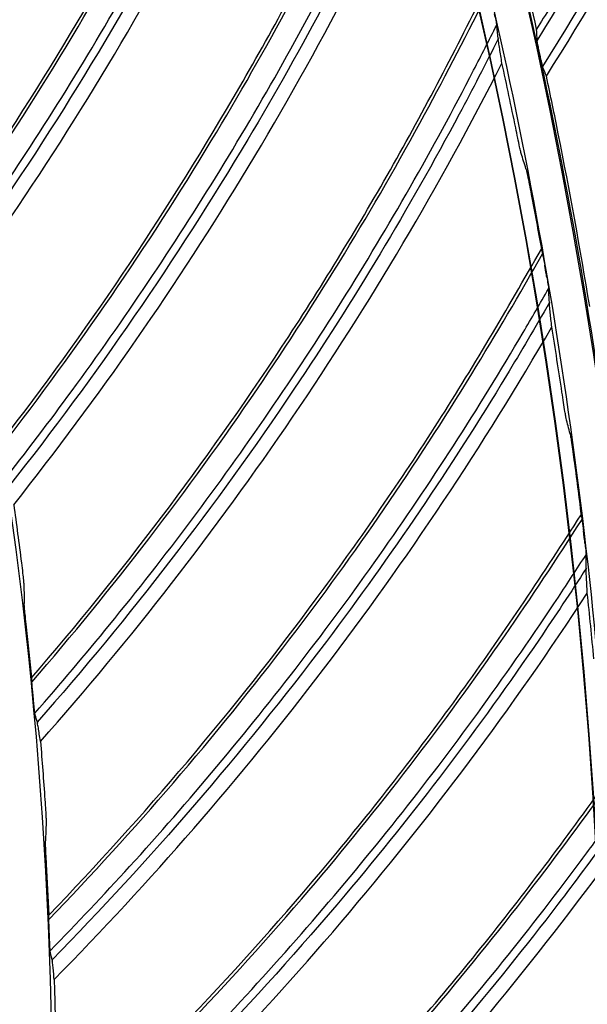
# Model space of a CAD drawing. Header units: centimetres. Extents: x 8435 to 34224, y 15581 to 23928.
# Tile 527 of 656: x 14737.04 to 14740.35, y 23628.64 to 23634.37. Entities that reach past the tile are written whole.
import ezdxf

# ---------------------------------------------------------------- set-up
doc = ezdxf.new("R2010")
doc.units = ezdxf.units.CM
doc.header["$LTSCALE"] = 0.2
doc.layers.add('1', color=7, linetype='Continuous', true_color=0xffffff)

# ---------------------------------------------------------------- blocks, each defined once
blk = doc.blocks.new('A$C992146fe')
at = {"layer": '1', "color": 0, "linetype": 'Continuous', "extrusion": (0, 0, -1)}
for radius in [59.146, 58.16, 57.606, 57.6]:
    blk.add_circle((-566.677, 326.301), radius, dxfattribs=at)
at = {"layer": '1', "color": 0, "linetype": 'Continuous'}
for radius, start, end in [(115.75, 328.29641, 331.01735), (116.06, 328.15072, 330.67338)]:
    blk.add_arc((525.029, 399.646), radius, start, end, dxfattribs=at)
at = {"layer": '1', "color": 0, "linetype": 'Continuous', "extrusion": (0, 0, -1)}
blk.add_arc((-525.029, 399.646), 115.962, 209.15385, 211.8124, dxfattribs=at)
at = {"layer": '1', "color": 0, "linetype": 'Continuous'}
for points, knots in [([(624.857, 326.301), (624.857, 328.223), (624.762, 330.138), (624.383, 333.958), (624.098, 335.86), (622.977, 341.462), (621.873, 345.087), (619.685, 350.361), (618.862, 352.1), (617.053, 355.475), (616.072, 357.106), (612.907, 361.834), (610.5, 364.768), (606.433, 368.83), (605.008, 370.119), (602.065, 372.53), (600.541, 373.658), (597.389, 375.762), (595.761, 376.737), (592.4, 378.533), (590.656, 379.357), (585.357, 381.547), (581.728, 382.644), (574.279, 384.124), (570.423, 384.503), (562.822, 384.498), (559.05, 384.127), (553.436, 383.011), (551.564, 382.542), (547.912, 381.432), (546.124, 380.791), (540.872, 378.614), (537.512, 376.823), (531.127, 372.556), (528.194, 370.144), (524.172, 366.123), (522.894, 364.715), (520.468, 361.762), (519.32, 360.213), (516.144, 355.459), (514.358, 352.117), (512.171, 346.846), (511.523, 345.038), (510.409, 341.37), (509.947, 339.523), (508.836, 333.94), (508.46, 330.166), (508.456, 324.423), (508.55, 322.501), (508.923, 318.712), (509.201, 316.836), (509.938, 313.119), (510.397, 311.278), (511.5, 307.633), (512.147, 305.818), (514.341, 300.515), (516.129, 297.171), (519.287, 292.434), (520.42, 290.902), (522.851, 287.935), (524.139, 286.513), (528.17, 282.478), (531.097, 280.071), (535.849, 276.887), (537.503, 275.893), (540.87, 274.09), (542.588, 273.277), (547.839, 271.097), (551.472, 269.985), (559.009, 268.478), (562.79, 268.106), (568.476, 268.098), (570.374, 268.188), (574.175, 268.557), (576.084, 268.838), (581.697, 269.948), (585.325, 271.045), (590.597, 273.218), (592.332, 274.034), (595.718, 275.839), (597.353, 276.817), (602.091, 279.975), (605.028, 282.374), (609.092, 286.424), (610.388, 287.85), (612.809, 290.791), (613.941, 292.314), (616.051, 295.461), (617.029, 297.086), (618.83, 300.439), (619.656, 302.175), (621.864, 307.483), (622.973, 311.125), (624.099, 316.741), (624.384, 318.646), (624.762, 322.463), (624.857, 324.379), (624.857, 326.301)], [0, 0, 0, 0, 0.015625, 0.015625, 0.03125, 0.03125, 0.0625, 0.0625, 0.078125, 0.078125, 0.09375, 0.09375, 0.125, 0.125, 0.140625, 0.140625, 0.15625, 0.15625, 0.171875, 0.171875, 0.1875, 0.1875, 0.21875, 0.21875, 0.25, 0.25, 0.28125, 0.28125, 0.296875, 0.296875, 0.3125, 0.3125, 0.34375, 0.34375, 0.375, 0.375, 0.390625, 0.390625, 0.40625, 0.40625, 0.4375, 0.4375, 0.453125, 0.453125, 0.46875, 0.46875, 0.5, 0.5, 0.515625, 0.515625, 0.53125, 0.53125, 0.546875, 0.546875, 0.5625, 0.5625, 0.59375, 0.59375, 0.609375, 0.609375, 0.625, 0.625, 0.65625, 0.65625, 0.671875, 0.671875, 0.6875, 0.6875, 0.71875, 0.71875, 0.75, 0.75, 0.765625, 0.765625, 0.78125, 0.78125, 0.8125, 0.8125, 0.828125, 0.828125, 0.84375, 0.84375, 0.875, 0.875, 0.890625, 0.890625, 0.90625, 0.90625, 0.921875, 0.921875, 0.9375, 0.9375, 0.96875, 0.96875, 0.984375, 0.984375, 1, 1, 1, 1]), ([(624.457, 326.301), (624.457, 324.392), (624.363, 322.49), (623.987, 318.698), (623.704, 316.807), (622.586, 311.229), (621.485, 307.612), (619.292, 302.341), (618.472, 300.616), (616.683, 297.287), (615.712, 295.673), (613.616, 292.547), (612.491, 291.035), (610.088, 288.114), (608.801, 286.698), (604.764, 282.676), (601.848, 280.293), (597.142, 277.157), (595.518, 276.185), (592.155, 274.394), (590.433, 273.583), (585.196, 271.424), (581.593, 270.335), (576.02, 269.233), (574.124, 268.954), (570.349, 268.587), (568.464, 268.498), (562.817, 268.506), (559.061, 268.875), (551.576, 270.373), (547.969, 271.476), (542.753, 273.642), (541.048, 274.449), (537.703, 276.24), (536.061, 277.227), (531.341, 280.388), (528.434, 282.779), (524.431, 286.787), (523.152, 288.199), (520.738, 291.145), (519.613, 292.667), (516.476, 297.371), (514.701, 300.693), (512.522, 305.959), (511.879, 307.761), (510.784, 311.382), (510.328, 313.21), (509.596, 316.901), (509.32, 318.764), (508.95, 322.527), (508.856, 324.436), (508.86, 330.139), (509.234, 333.888), (510.337, 339.432), (510.796, 341.267), (511.902, 344.909), (512.546, 346.705), (514.717, 351.939), (516.491, 355.258), (519.645, 359.98), (520.786, 361.518), (523.195, 364.451), (524.464, 365.849), (528.459, 369.842), (531.371, 372.238), (537.713, 376.476), (541.049, 378.255), (546.265, 380.417), (548.041, 381.053), (551.667, 382.155), (553.527, 382.621), (559.102, 383.73), (562.848, 384.098), (570.397, 384.103), (574.227, 383.727), (581.624, 382.256), (585.229, 381.167), (590.491, 378.992), (592.223, 378.174), (595.561, 376.39), (597.178, 375.422), (600.308, 373.333), (601.822, 372.212), (604.745, 369.818), (606.16, 368.538), (610.199, 364.503), (612.589, 361.59), (615.733, 356.894), (616.707, 355.275), (618.503, 351.923), (619.321, 350.195), (621.494, 344.958), (622.59, 341.358), (623.704, 335.794), (623.987, 333.905), (624.363, 330.112), (624.457, 328.209), (624.457, 326.301)], [0, 0, 0, 0, 0.015625, 0.015625, 0.03125, 0.03125, 0.0625, 0.0625, 0.078125, 0.078125, 0.09375, 0.09375, 0.109375, 0.109375, 0.125, 0.125, 0.15625, 0.15625, 0.171875, 0.171875, 0.1875, 0.1875, 0.21875, 0.21875, 0.234375, 0.234375, 0.25, 0.25, 0.28125, 0.28125, 0.3125, 0.3125, 0.328125, 0.328125, 0.34375, 0.34375, 0.375, 0.375, 0.390625, 0.390625, 0.40625, 0.40625, 0.4375, 0.4375, 0.453125, 0.453125, 0.46875, 0.46875, 0.484375, 0.484375, 0.5, 0.5, 0.53125, 0.53125, 0.546875, 0.546875, 0.5625, 0.5625, 0.59375, 0.59375, 0.609375, 0.609375, 0.625, 0.625, 0.65625, 0.65625, 0.6875, 0.6875, 0.703125, 0.703125, 0.71875, 0.71875, 0.75, 0.75, 0.78125, 0.78125, 0.8125, 0.8125, 0.828125, 0.828125, 0.84375, 0.84375, 0.859375, 0.859375, 0.875, 0.875, 0.90625, 0.90625, 0.921875, 0.921875, 0.9375, 0.9375, 0.96875, 0.96875, 0.984375, 0.984375, 1, 1, 1, 1]), ([(617.857, 326.301), (617.857, 329.683), (617.525, 333.009), (616.55, 337.917), (616.145, 339.539), (615.17, 342.756), (614.598, 344.354), (612.671, 349.005), (611.098, 351.945), (608.311, 356.12), (607.307, 357.476), (605.166, 360.085), (604.039, 361.327), (600.496, 364.869), (597.918, 366.989), (593.721, 369.796), (592.266, 370.668), (589.31, 372.247), (587.801, 372.961), (584.721, 374.237), (583.15, 374.801), (579.945, 375.775), (578.302, 376.187), (573.346, 377.174), (570.023, 377.499), (565.015, 377.502), (563.341, 377.421), (559.985, 377.092), (558.312, 376.844), (553.387, 375.864), (550.196, 374.898), (545.547, 372.976), (544.012, 372.251), (541.046, 370.666), (539.611, 369.806), (535.449, 367.027), (532.863, 364.911), (528.081, 360.135), (525.958, 357.543), (523.176, 353.385), (522.315, 351.953), (520.729, 348.992), (520.003, 347.457), (518.074, 342.804), (517.105, 339.612), (515.794, 333.053), (515.458, 329.66), (515.456, 322.977), (515.779, 319.657), (516.759, 314.707), (517.17, 313.061), (518.143, 309.851), (518.705, 308.279), (519.979, 305.197), (520.691, 303.688), (522.266, 300.734), (523.134, 299.283), (525.942, 295.075), (528.06, 292.495), (531.597, 288.951), (532.837, 287.824), (535.439, 285.684), (536.799, 284.675), (540.975, 281.881), (543.914, 280.307), (548.557, 278.378), (550.153, 277.804), (553.374, 276.825), (554.997, 276.418), (559.906, 275.438), (563.229, 275.104), (569.981, 275.097), (573.323, 275.427), (578.23, 276.398), (579.851, 276.801), (583.064, 277.772), (584.663, 278.342), (589.322, 280.268), (592.265, 281.838), (597.829, 285.546), (600.467, 287.706), (605.198, 292.43), (607.318, 295.005), (610.125, 299.193), (610.999, 300.648), (612.584, 303.607), (613.299, 305.116), (615.218, 309.736), (616.2, 312.946), (617.525, 319.571), (617.857, 322.918), (617.857, 326.301)], [0, 0, 0, 0, 0.03125, 0.03125, 0.046875, 0.046875, 0.0625, 0.0625, 0.09375, 0.09375, 0.109375, 0.109375, 0.125, 0.125, 0.15625, 0.15625, 0.171875, 0.171875, 0.1875, 0.1875, 0.203125, 0.203125, 0.21875, 0.21875, 0.25, 0.25, 0.265625, 0.265625, 0.28125, 0.28125, 0.3125, 0.3125, 0.328125, 0.328125, 0.34375, 0.34375, 0.375, 0.375, 0.40625, 0.40625, 0.421875, 0.421875, 0.4375, 0.4375, 0.46875, 0.46875, 0.5, 0.5, 0.53125, 0.53125, 0.546875, 0.546875, 0.5625, 0.5625, 0.578125, 0.578125, 0.59375, 0.59375, 0.625, 0.625, 0.640625, 0.640625, 0.65625, 0.65625, 0.6875, 0.6875, 0.703125, 0.703125, 0.71875, 0.71875, 0.75, 0.75, 0.78125, 0.78125, 0.796875, 0.796875, 0.8125, 0.8125, 0.84375, 0.84375, 0.875, 0.875, 0.90625, 0.90625, 0.921875, 0.921875, 0.9375, 0.9375, 0.96875, 0.96875, 1, 1, 1, 1]), ([(616.768, 336.877), (617.677, 338.195), (618.504, 339.574), (619.616, 341.738), (619.962, 342.469), (620.604, 343.952), (620.895, 344.705), (621.175, 345.463)], [0, 0, 0, 0, 0.5, 0.5, 0.75, 0.75, 1, 1, 1, 1]), ([(616.774, 336.825), (617.592, 338.007), (618.342, 339.237), (619.605, 341.607), (620.136, 342.739), (620.814, 344.396), (621.008, 344.902), (621.198, 345.41)], [0, 0, 0, 0, 0.445302, 0.445302, 0.832159, 0.832159, 1, 1, 1, 1]), ([(616.848, 336.468), (617.106, 336.836), (617.358, 337.208), (617.884, 338.018), (618.156, 338.457), (618.682, 339.345), (618.936, 339.795), (619.426, 340.704), (619.661, 341.164), (620.112, 342.093), (620.328, 342.562), (620.74, 343.509), (620.936, 343.986), (621.193, 344.652), (621.263, 344.836), (621.333, 345.021)], [0, 0, 0, 0, 0.139242, 0.139242, 0.29918, 0.29918, 0.459118, 0.459118, 0.619057, 0.619057, 0.778997, 0.778997, 0.938937, 0.938937, 1, 1, 1, 1]), ([(621.367, 344.863), (621.252, 344.555), (621.134, 344.248), (620.546, 342.784), (620.022, 341.65), (618.681, 339.101), (617.828, 337.704), (616.887, 336.367)], [0, 0, 0, 0, 0.102524, 0.102524, 0.491046, 0.491046, 1, 1, 1, 1]), ([(617.267, 334.149), (618.246, 335.415), (619.147, 336.748), (620.375, 338.849), (620.76, 339.56), (621.48, 341.006), (621.812, 341.742), (622.132, 342.483)], [0, 0, 0, 0, 0.5, 0.5, 0.75, 0.75, 1, 1, 1, 1]), ([(617.271, 334.097), (618.152, 335.233), (618.966, 336.42), (620.356, 338.718), (620.948, 339.82), (621.714, 341.438), (621.936, 341.932), (622.153, 342.429)], [0, 0, 0, 0, 0.445266, 0.445266, 0.832126, 0.832126, 1, 1, 1, 1]), ([(617.325, 333.736), (617.603, 334.089), (617.874, 334.448), (618.443, 335.228), (618.739, 335.651), (619.312, 336.51), (619.59, 336.945), (620.128, 337.826), (620.388, 338.273), (620.888, 339.176), (621.129, 339.632), (621.592, 340.555), (621.814, 341.022), (622.106, 341.673), (622.186, 341.853), (622.266, 342.033)], [0, 0, 0, 0, 0.139196, 0.139196, 0.29914, 0.29914, 0.459083, 0.459083, 0.619028, 0.619028, 0.778974, 0.778974, 0.938919, 0.938919, 1, 1, 1, 1]), ([(622.292, 341.874), (622.16, 341.573), (622.026, 341.272), (621.359, 339.843), (620.774, 338.738), (619.298, 336.266), (618.37, 334.917), (617.358, 333.634)], [0, 0, 0, 0, 0.102537, 0.102537, 0.491077, 0.491077, 1, 1, 1, 1]), ([(617.618, 331.398), (618.664, 332.609), (619.636, 333.891), (620.975, 335.922), (621.398, 336.611), (622.196, 338.016), (622.566, 338.733), (622.927, 339.456)], [0, 0, 0, 0, 0.5, 0.5, 0.75, 0.75, 1, 1, 1, 1]), ([(617.619, 331.345), (618.56, 332.432), (619.438, 333.573), (620.95, 335.793), (621.6, 336.86), (622.453, 338.435), (622.701, 338.916), (622.944, 339.4)], [0, 0, 0, 0, 0.445273, 0.445273, 0.832179, 0.832179, 1, 1, 1, 1]), ([(623.007, 339.13), (623.013, 339.105), (623.019, 339.079), (623.027, 339.043), (623.029, 339.031), (623.033, 339.012), (623.035, 339.004), (623.037, 338.993), (623.037, 338.99), (623.038, 338.987), (623.038, 338.986), (623.038, 338.986)], [0, 0, 0, 0, 0.438247, 0.438247, 0.662432, 0.662432, 0.83873, 0.83873, 0.972362, 0.972362, 1, 1, 1, 1]), ([(617.654, 330.982), (617.95, 331.32), (618.24, 331.663), (618.85, 332.411), (619.169, 332.818), (619.788, 333.644), (620.089, 334.064), (620.674, 334.915), (620.957, 335.346), (621.506, 336.221), (621.771, 336.664), (622.283, 337.56), (622.53, 338.014), (622.857, 338.648), (622.947, 338.823), (623.036, 338.999)], [0, 0, 0, 0, 0.139177, 0.139177, 0.299139, 0.299139, 0.459101, 0.459101, 0.619064, 0.619064, 0.779027, 0.779027, 0.938991, 0.938991, 1, 1, 1, 1]), ([(623.053, 338.839), (622.905, 338.545), (622.755, 338.252), (622.012, 336.861), (621.368, 335.79), (619.761, 333.401), (618.761, 332.105), (617.681, 330.878)], [0, 0, 0, 0, 0.102475, 0.102475, 0.491055, 0.491055, 1, 1, 1, 1]), ([(623.097, 338.556), (623.087, 338.616), (623.078, 338.673), (623.066, 338.748), (623.062, 338.773), (623.057, 338.808), (623.056, 338.819), (623.054, 338.83)], [0, 0, 0, 0, 0.517283, 0.517283, 0.825008, 0.825008, 1, 1, 1, 1]), ([(623.538, 338.663), (623.533, 338.686), (623.528, 338.709), (623.52, 338.746), (623.517, 338.761), (623.513, 338.784), (623.511, 338.793), (623.508, 338.806), (623.508, 338.811), (623.507, 338.815), (623.507, 338.816), (623.507, 338.817)], [0, 0, 0, 0, 0.353019, 0.353019, 0.61075, 0.61075, 0.793394, 0.793394, 0.932731, 0.932731, 1, 1, 1, 1]), ([(623.545, 338.632), (623.544, 338.634), (623.544, 338.637), (623.543, 338.641), (623.543, 338.642), (623.542, 338.645), (623.542, 338.646), (623.541, 338.649), (623.541, 338.65), (623.54, 338.653), (623.54, 338.654), (623.539, 338.657), (623.539, 338.658), (623.539, 338.661), (623.538, 338.662), (623.538, 338.663)], [0, 0, 0, 0, 0.25, 0.25, 0.375, 0.375, 0.5, 0.5, 0.625, 0.625, 0.75, 0.75, 0.875, 0.875, 1, 1, 1, 1]), ([(623.575, 338.505), (623.574, 338.506), (623.573, 338.51), (623.571, 338.519), (623.569, 338.524), (623.565, 338.541), (623.563, 338.553), (623.556, 338.583), (623.551, 338.602), (623.546, 338.625), (623.546, 338.628), (623.545, 338.632)], [0, 0, 0, 0, 0.166572, 0.166572, 0.33124, 0.33124, 0.583755, 0.583755, 0.937404, 0.937404, 1, 1, 1, 1]), ([(624.12, 335.719), (624.009, 336.394), (623.887, 337.066), (623.709, 337.957), (623.663, 338.18), (623.615, 338.403)], [0, 0, 0, 0, 0.749027, 0.749027, 1, 1, 1, 1]), ([(623.321, 337.504), (623.32, 337.508), (623.318, 337.517), (623.312, 337.543), (623.307, 337.562), (623.296, 337.612), (623.289, 337.648), (623.273, 337.722), (623.265, 337.762), (623.257, 337.803)], [0, 0, 0, 0, 0.161225, 0.161225, 0.364312, 0.364312, 0.67274, 0.67274, 1, 1, 1, 1]), ([(623.377, 337.326), (623.378, 337.322), (623.38, 337.313), (623.386, 337.287), (623.39, 337.268), (623.401, 337.217), (623.408, 337.182), (623.423, 337.107), (623.431, 337.066), (623.439, 337.026)], [0, 0, 0, 0, 0.160741, 0.160741, 0.363402, 0.363402, 0.671904, 0.671904, 1, 1, 1, 1]), ([(617.819, 328.631), (618.929, 329.784), (619.969, 331.011), (621.416, 332.967), (621.876, 333.632), (622.748, 334.991), (623.157, 335.688), (623.556, 336.39)], [0, 0, 0, 0, 0.5, 0.5, 0.75, 0.75, 1, 1, 1, 1]), ([(623.564, 336.363), (623.565, 336.361), (623.566, 336.356), (623.568, 336.343), (623.57, 336.334), (623.575, 336.309), (623.579, 336.291), (623.586, 336.251), (623.59, 336.227), (623.595, 336.203)], [0, 0, 0, 0, 0.152599, 0.152599, 0.344399, 0.344399, 0.635091, 0.635091, 1, 1, 1, 1]), ([(617.817, 328.579), (618.815, 329.613), (619.754, 330.705), (621.384, 332.839), (622.091, 333.87), (623.028, 335.396), (623.301, 335.863), (623.57, 336.333)], [0, 0, 0, 0, 0.445316, 0.445316, 0.83222, 0.83222, 1, 1, 1, 1]), ([(623.619, 336.061), (623.617, 336.07), (623.616, 336.08), (623.61, 336.112), (623.606, 336.134), (623.6, 336.172), (623.597, 336.187), (623.595, 336.203)], [0, 0, 0, 0, 0.2033, 0.2033, 0.674818, 0.674818, 1, 1, 1, 1]), ([(623.619, 336.061), (623.624, 336.035), (623.628, 336.009), (623.634, 335.972), (623.636, 335.96), (623.639, 335.941), (623.64, 335.933), (623.641, 335.922), (623.642, 335.918), (623.642, 335.916), (623.642, 335.915), (623.642, 335.915)], [0, 0, 0, 0, 0.438183, 0.438183, 0.662402, 0.662402, 0.838709, 0.838709, 0.97236, 0.97236, 1, 1, 1, 1]), ([(617.832, 328.214), (618.146, 328.535), (618.455, 328.862), (619.105, 329.576), (619.444, 329.965), (620.107, 330.757), (620.431, 331.16), (621.061, 331.978), (621.367, 332.393), (621.963, 333.237), (622.252, 333.665), (622.811, 334.532), (623.082, 334.972), (623.443, 335.587), (623.542, 335.757), (623.64, 335.928)], [0, 0, 0, 0, 0.139227, 0.139227, 0.299186, 0.299186, 0.459145, 0.459145, 0.619106, 0.619106, 0.779066, 0.779066, 0.939027, 0.939027, 1, 1, 1, 1]), ([(623.649, 335.772), (623.648, 335.8), (623.646, 335.827), (623.644, 335.874), (623.643, 335.895), (623.642, 335.915)], [0, 0, 0, 0, 0.574879, 0.574879, 1, 1, 1, 1]), ([(623.649, 335.767), (623.485, 335.482), (623.32, 335.197), (622.503, 333.849), (621.802, 332.814), (620.067, 330.516), (618.999, 329.275), (617.854, 328.109)], [0, 0, 0, 0, 0.102425, 0.102425, 0.491003, 0.491003, 1, 1, 1, 1]), ([(623.678, 335.482), (623.671, 335.543), (623.664, 335.6), (623.657, 335.675), (623.654, 335.701), (623.651, 335.736), (623.65, 335.748), (623.65, 335.758)], [0, 0, 0, 0, 0.51728, 0.51728, 0.825009, 0.825009, 1, 1, 1, 1]), ([(623.845, 334.419), (623.844, 334.424), (623.842, 334.433), (623.837, 334.459), (623.834, 334.478), (623.826, 334.529), (623.82, 334.565), (623.808, 334.64), (623.802, 334.681), (623.796, 334.721)], [0, 0, 0, 0, 0.161229, 0.161229, 0.364315, 0.364315, 0.672732, 0.672732, 1, 1, 1, 1]), ([(623.89, 334.239), (623.891, 334.235), (623.893, 334.226), (623.898, 334.199), (623.901, 334.18), (623.909, 334.129), (623.914, 334.093), (623.925, 334.018), (623.931, 333.977), (623.936, 333.936)], [0, 0, 0, 0, 0.160758, 0.160758, 0.363433, 0.363433, 0.671929, 0.671929, 1, 1, 1, 1]), ([(617.87, 325.858), (619.041, 326.949), (620.145, 328.118), (621.697, 329.992), (622.191, 330.632), (623.137, 331.942), (623.583, 332.615), (624.019, 333.294)], [0, 0, 0, 0, 0.5, 0.5, 0.75, 0.75, 1, 1, 1, 1]), ([(624.025, 333.268), (624.026, 333.265), (624.027, 333.261), (624.029, 333.248), (624.03, 333.238), (624.034, 333.213), (624.036, 333.195), (624.041, 333.154), (624.044, 333.13), (624.047, 333.106)], [0, 0, 0, 0, 0.152622, 0.152622, 0.344438, 0.344438, 0.635109, 0.635109, 1, 1, 1, 1]), ([(617.865, 325.805), (618.918, 326.784), (619.914, 327.824), (621.658, 329.867), (622.42, 330.858), (623.438, 332.331), (623.736, 332.783), (624.03, 333.238)], [0, 0, 0, 0, 0.445337, 0.445337, 0.832226, 0.832226, 1, 1, 1, 1]), ([(624.064, 332.963), (624.063, 332.972), (624.062, 332.982), (624.058, 333.014), (624.055, 333.037), (624.051, 333.075), (624.049, 333.09), (624.047, 333.106)], [0, 0, 0, 0, 0.203297, 0.203297, 0.674818, 0.674818, 1, 1, 1, 1]), ([(624.064, 332.963), (624.067, 332.937), (624.07, 332.91), (624.074, 332.873), (624.075, 332.861), (624.077, 332.842), (624.078, 332.834), (624.078, 332.823), (624.079, 332.819), (624.079, 332.816), (624.079, 332.816), (624.079, 332.816)], [0, 0, 0, 0, 0.438087, 0.438087, 0.662358, 0.662358, 0.838679, 0.838679, 0.972358, 0.972358, 1, 1, 1, 1]), ([(617.86, 325.441), (618.192, 325.744), (618.517, 326.054), (619.205, 326.732), (619.565, 327.102), (620.27, 327.857), (620.615, 328.241), (621.288, 329.024), (621.617, 329.422), (622.257, 330.232), (622.569, 330.644), (623.174, 331.48), (623.469, 331.905), (623.863, 332.499), (623.971, 332.664), (624.078, 332.829)], [0, 0, 0, 0, 0.139251, 0.139251, 0.299203, 0.299203, 0.459156, 0.459156, 0.61911, 0.61911, 0.779065, 0.779065, 0.939019, 0.939019, 1, 1, 1, 1]), ([(617.497, 332.736), (617.502, 332.695), (617.507, 332.652), (617.515, 332.584), (617.518, 332.555), (617.522, 332.513), (617.524, 332.497), (617.525, 332.476), (617.526, 332.47), (617.526, 332.465)], [0, 0, 0, 0, 0.369057, 0.369057, 0.653079, 0.653079, 0.859802, 0.859802, 1, 1, 1, 1]), ([(624.078, 332.668), (623.899, 332.392), (623.718, 332.117), (622.83, 330.814), (622.074, 329.819), (620.217, 327.618), (619.083, 326.437), (617.877, 325.334)], [0, 0, 0, 0, 0.102436, 0.102436, 0.491001, 0.491001, 1, 1, 1, 1]), ([(624.091, 332.382), (624.088, 332.44), (624.085, 332.495), (624.08, 332.589), (624.079, 332.628), (624.078, 332.659)], [0, 0, 0, 0, 0.495476, 0.495476, 1, 1, 1, 1]), ([(617.557, 331.986), (617.552, 332.029), (617.547, 332.072), (617.54, 332.141), (617.537, 332.17), (617.533, 332.212), (617.532, 332.228), (617.53, 332.249), (617.53, 332.255), (617.53, 332.259)], [0, 0, 0, 0, 0.373352, 0.373352, 0.655932, 0.655932, 0.861442, 0.861442, 1, 1, 1, 1]), ([(617.63, 331.222), (617.628, 331.244), (617.626, 331.265), (617.623, 331.301), (617.621, 331.317), (617.62, 331.34), (617.619, 331.349), (617.618, 331.361), (617.618, 331.365), (617.618, 331.368)], [0, 0, 0, 0, 0.35228, 0.35228, 0.636499, 0.636499, 0.840765, 0.840765, 1, 1, 1, 1]), ([(617.642, 331.096), (617.641, 331.109), (617.639, 331.123), (617.636, 331.157), (617.634, 331.176), (617.632, 331.205), (617.631, 331.214), (617.63, 331.222)], [0, 0, 0, 0, 0.324866, 0.324866, 0.791169, 0.791169, 1, 1, 1, 1]), ([(617.656, 330.969), (617.655, 330.971), (617.655, 330.974), (617.654, 330.982), (617.653, 330.988), (617.651, 331.003), (617.65, 331.014), (617.647, 331.041), (617.646, 331.058), (617.643, 331.082), (617.643, 331.089), (617.642, 331.096)], [0, 0, 0, 0, 0.16501, 0.16501, 0.328706, 0.328706, 0.558294, 0.558294, 0.871804, 0.871804, 1, 1, 1, 1]), ([(617.68, 330.885), (617.675, 330.901), (617.671, 330.917), (617.663, 330.945), (617.659, 330.957), (617.656, 330.969)], [0, 0, 0, 0, 0.571881, 0.571881, 1, 1, 1, 1]), ([(617.719, 330.652), (617.714, 330.683), (617.71, 330.713), (617.702, 330.766), (617.698, 330.79), (617.691, 330.832), (617.687, 330.85), (617.684, 330.865)], [0, 0, 0, 0, 0.332992, 0.332992, 0.665342, 0.665342, 1, 1, 1, 1]), ([(617.771, 323.086), (619, 324.112), (620.166, 325.22), (621.816, 327.007), (622.345, 327.619), (623.359, 328.876), (623.841, 329.524), (624.314, 330.179)], [0, 0, 0, 0, 0.5, 0.5, 0.75, 0.75, 1, 1, 1, 1]), ([(617.764, 323.034), (618.868, 323.954), (619.919, 324.938), (621.77, 326.884), (622.585, 327.833), (623.681, 329.248), (624.003, 329.683), (624.322, 330.121)], [0, 0, 0, 0, 0.445295, 0.445295, 0.832203, 0.832203, 1, 1, 1, 1]), ([(617.771, 329.975), (617.774, 329.932), (617.777, 329.89), (617.781, 329.821), (617.782, 329.792), (617.784, 329.75), (617.785, 329.734), (617.785, 329.713), (617.785, 329.706), (617.785, 329.702)], [0, 0, 0, 0, 0.369168, 0.369168, 0.653174, 0.653174, 0.859852, 0.859852, 1, 1, 1, 1]), ([(617.739, 322.67), (618.086, 322.955), (618.428, 323.247), (619.151, 323.887), (619.531, 324.237), (620.276, 324.952), (620.641, 325.317), (621.356, 326.062), (621.705, 326.442), (622.388, 327.217), (622.722, 327.611), (623.372, 328.413), (623.689, 328.821), (624.114, 329.393), (624.231, 329.551), (624.347, 329.71)], [0, 0, 0, 0, 0.139193, 0.139193, 0.299155, 0.299155, 0.459116, 0.459116, 0.619078, 0.619078, 0.779041, 0.779041, 0.939004, 0.939004, 1, 1, 1, 1]), ([(624.339, 329.55), (624.145, 329.284), (623.95, 329.019), (622.991, 327.767), (622.183, 326.814), (620.21, 324.716), (619.013, 323.599), (617.75, 322.563)], [0, 0, 0, 0, 0.102465, 0.102465, 0.491045, 0.491045, 1, 1, 1, 1]), ([(617.79, 329.222), (617.787, 329.265), (617.785, 329.308), (617.782, 329.378), (617.78, 329.407), (617.779, 329.449), (617.778, 329.465), (617.778, 329.486), (617.778, 329.492), (617.778, 329.496)], [0, 0, 0, 0, 0.37346, 0.37346, 0.656024, 0.656024, 0.86149, 0.86149, 1, 1, 1, 1]), ([(617.821, 328.455), (617.82, 328.477), (617.82, 328.498), (617.818, 328.534), (617.818, 328.55), (617.817, 328.573), (617.817, 328.582), (617.817, 328.594), (617.817, 328.598), (617.817, 328.601)], [0, 0, 0, 0, 0.352354, 0.352354, 0.636574, 0.636574, 0.840808, 0.840808, 1, 1, 1, 1]), ([(617.826, 328.328), (617.826, 328.342), (617.825, 328.356), (617.824, 328.389), (617.823, 328.409), (617.822, 328.438), (617.822, 328.446), (617.821, 328.455)], [0, 0, 0, 0, 0.324871, 0.324871, 0.791174, 0.791174, 1, 1, 1, 1]), ([(617.833, 328.201), (617.833, 328.202), (617.833, 328.205), (617.832, 328.214), (617.832, 328.22), (617.831, 328.235), (617.83, 328.246), (617.829, 328.273), (617.828, 328.29), (617.827, 328.314), (617.827, 328.321), (617.826, 328.328)], [0, 0, 0, 0, 0.164984, 0.164984, 0.328654, 0.328654, 0.558232, 0.558232, 0.871769, 0.871769, 1, 1, 1, 1]), ([(617.853, 328.115), (617.849, 328.132), (617.845, 328.148), (617.839, 328.177), (617.836, 328.189), (617.833, 328.201)], [0, 0, 0, 0, 0.571882, 0.571882, 1, 1, 1, 1]), ([(617.879, 327.881), (617.876, 327.912), (617.874, 327.942), (617.869, 327.995), (617.866, 328.019), (617.861, 328.062), (617.859, 328.08), (617.856, 328.096)], [0, 0, 0, 0, 0.33299, 0.33299, 0.665341, 0.665341, 1, 1, 1, 1])]:
    blk.add_open_spline(points, degree=3, knots=knots, dxfattribs=at)
for points in [[(616.342, 338.855), (618.041, 341.554), (619.405, 344.481), (620.371, 347.526)], [(616.948, 336.147), (618.793, 338.752), (620.312, 341.598), (621.442, 344.587)], [(617.408, 333.41), (619.39, 335.91), (621.062, 338.672), (622.351, 341.594)], [(623.501, 338.951), (623.306, 339.825), (623.092, 340.693), (622.858, 341.556)], [(623.657, 339.206), (623.605, 339.121), (623.553, 339.036), (623.501, 338.951)], [(623.053, 338.844), (623.048, 338.892), (623.043, 338.939), (623.038, 338.986)], [(623.507, 338.817), (623.505, 338.861), (623.503, 338.906), (623.501, 338.951)], [(623.053, 338.844), (623.053, 338.84), (623.054, 338.835), (623.054, 338.83)], [(617.719, 330.652), (619.832, 333.041), (621.651, 335.708), (623.097, 338.556)], [(623.257, 337.803), (623.205, 338.054), (623.152, 338.305), (623.097, 338.556)], [(623.615, 338.403), (623.602, 338.437), (623.588, 338.471), (623.575, 338.505)], [(623.377, 337.326), (623.358, 337.386), (623.34, 337.445), (623.321, 337.504)], [(623.439, 337.026), (623.479, 336.814), (623.518, 336.602), (623.556, 336.39)], [(623.564, 336.363), (623.561, 336.372), (623.559, 336.381), (623.556, 336.39)], [(623.649, 335.772), (623.649, 335.768), (623.649, 335.763), (623.65, 335.758)], [(617.879, 327.881), (620.119, 330.152), (622.08, 332.717), (623.678, 335.482)], [(623.796, 334.721), (623.758, 334.975), (623.719, 335.229), (623.678, 335.482)], [(623.89, 334.239), (623.875, 334.299), (623.86, 334.359), (623.845, 334.419)], [(623.936, 333.936), (623.965, 333.722), (623.993, 333.508), (624.019, 333.294)], [(617.408, 333.41), (617.439, 333.186), (617.469, 332.961), (617.497, 332.736)], [(624.025, 333.268), (624.023, 333.276), (624.021, 333.285), (624.019, 333.294)], [(624.078, 332.673), (624.078, 332.721), (624.079, 332.768), (624.079, 332.816)], [(624.078, 332.673), (624.078, 332.669), (624.078, 332.664), (624.078, 332.659)], [(617.526, 332.465), (617.527, 332.397), (617.529, 332.328), (617.53, 332.259)], [(617.889, 325.106), (620.252, 327.255), (622.346, 329.706), (624.091, 332.382)], [(624.168, 331.616), (624.144, 331.871), (624.119, 332.127), (624.091, 332.382)], [(617.618, 331.398), (617.599, 331.594), (617.578, 331.79), (617.557, 331.986)], [(617.618, 331.368), (617.618, 331.378), (617.618, 331.388), (617.618, 331.398)], [(617.68, 330.885), (617.681, 330.88), (617.683, 330.873), (617.684, 330.865)], [(617.719, 330.652), (617.738, 330.426), (617.755, 330.201), (617.771, 329.975)], [(617.785, 329.702), (617.783, 329.634), (617.78, 329.565), (617.778, 329.496)], [(617.75, 322.334), (620.222, 324.349), (622.449, 326.687), (624.337, 329.264)], [(617.819, 328.631), (617.81, 328.828), (617.8, 329.025), (617.79, 329.222)], [(617.817, 328.601), (617.818, 328.611), (617.818, 328.621), (617.819, 328.631)], [(617.853, 328.115), (617.854, 328.11), (617.855, 328.104), (617.856, 328.096)], [(617.879, 327.881), (617.886, 327.655), (617.891, 327.428), (617.894, 327.202)]]:
    blk.add_open_spline(points, degree=3, dxfattribs=at)

msp = doc.modelspace()

# ---------------------------------------------------------------- block references
at = {"xscale": 0.5, "yscale": 0.5, "zscale": 0.5}
msp.add_blockref('A$C992146fe', (14428.3007, 23464.8437), dxfattribs=at)

doc.saveas('drawing.dxf')
